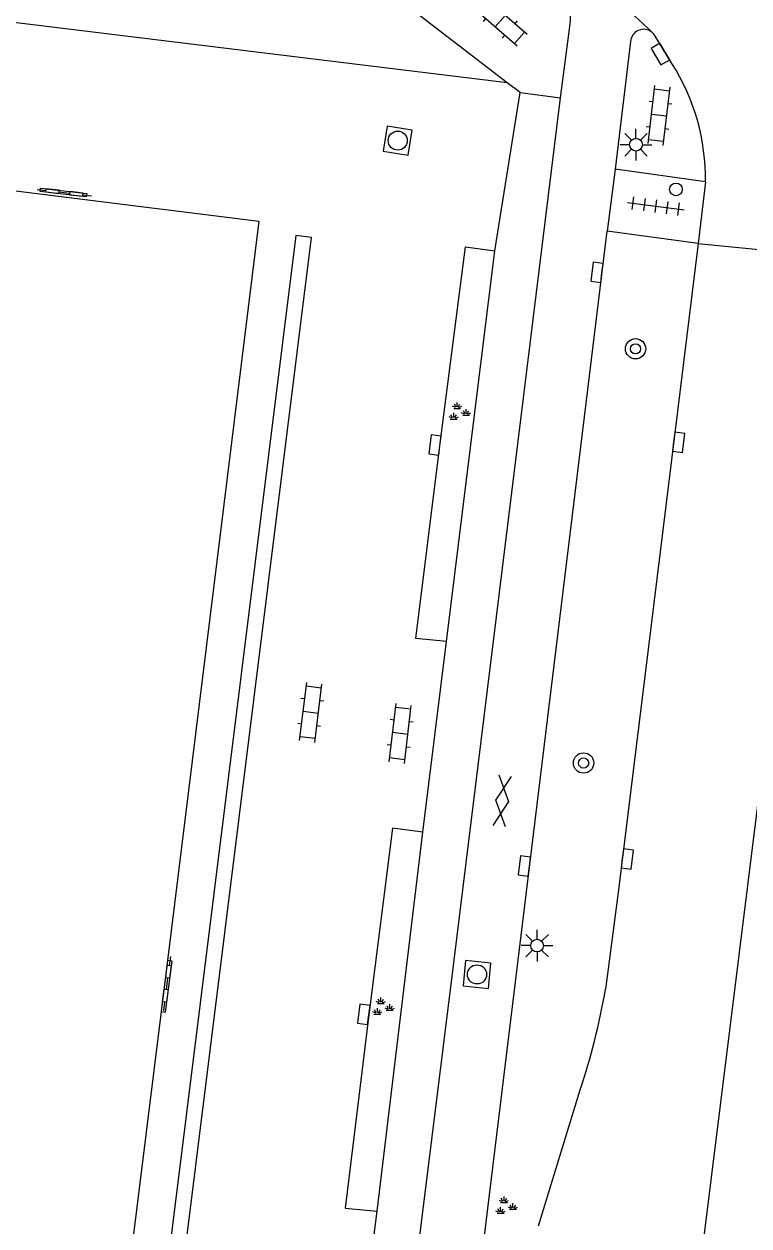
# Model space of a CAD drawing. Extents: x 131000 to 133014, y 396499 to 399001.
# Drawn here: x 131637.37 to 131665.85, y 397106.97 to 397154.21 of the extents above; entities that cross this region are included whole.
import ezdxf

# ---------------------------------------------------------------- set-up
doc = ezdxf.new("R2010")
doc.units = 0
for name, color, linetype in [('gg-bbg-hoofdgebouw', 7, 'Continuous'), ('gg-knt-verharding', 7, 'Continuous'), ('gt-grn-afwateringsgoot', 7, 'Continuous'), ('gt-grn-weggrens', 7, 'Continuous'), ('gt-symb-afwateringsgoot', 7, 'Continuous'), ('gt-symb-boom', 7, 'Continuous'), ('gt-symb-gesloten verharding', 7, 'Continuous'), ('gt-symb-groenvak', 7, 'Continuous'), ('gt-symb-klinker verharding', 7, 'Continuous'), ('gt-symb-kolk', 7, 'Continuous'), ('gt-symb-lichtmast', 7, 'Continuous'), ('gt-symb-rioolschacht', 7, 'Continuous'), ('gt-symb-tegel verharding', 7, 'Continuous'), ('gt-symb-verkeersregelinstallatiepaal', 7, 'Continuous')]:
    doc.layers.add(name, color=color, linetype=linetype)

# ---------------------------------------------------------------- blocks, each defined once
blk = doc.blocks.new('gt0-LMAST')
at = {"layer": 'gt-symb-lichtmast'}
for p, q in [((-0.005, 0.246), (-0.005, 0.621)), ((-0.182, 0.173), (-0.447, 0.438)), ((0.172, 0.173), (0.437, 0.438)), ((-0.255, -0.004), (-0.63, -0.004)), ((-0.182, -0.181), (-0.447, -0.446)), ((-0.005, -0.254), (-0.005, -0.629)), ((0.437, -0.446), (0.172, -0.181)), ((0.245, -0.004), (0.62, -0.004))]:
    blk.add_line(p, q, dxfattribs=at)
blk.add_circle((-0.005, -0.004), 0.25, dxfattribs=at)
blk = doc.blocks.new('gt0-KL1')
at = {"layer": 'gt-symb-klinker verharding'}
for p, q in [((-1.15, 0.3), (1.15, 0.3)), ((-1, -0.3), (-1, 0.3)), ((-0.5, 0.3), (-0.5, 0.45)), ((0, -0.3), (0, 0.3)), ((0.5, 0.3), (0.5, 0.45)), ((1, -0.3), (1, 0.3)), ((-1.15, -0.3), (1.15, -0.3)), ((-0.5, -0.45), (-0.5, -0.3)), ((0.5, -0.45), (0.5, -0.3))]:
    blk.add_line(p, q, dxfattribs=at)
blk = doc.blocks.new('gt0-KOLK')
at = {"layer": 'gt-symb-kolk'}
blk.add_lwpolyline([(0, 0), (0.375, 0), (0.375, 0.4), (-0.375, 0.4), (-0.375, 0), (0, 0)], dxfattribs=at)
blk = doc.blocks.new('gt0-VIPAAL')
at = {"layer": 'gt-symb-verkeersregelinstallatiepaal'}
blk.add_circle((0, 0), 0.25, dxfattribs=at)
blk = doc.blocks.new('gt0-GRVAK')
at = {"layer": 'gt-symb-groenvak'}
for p, q in [((-0.11, 0.189), (-0.228, 0.24)), ((-0.182, 0.153), (0.088, 0.153)), ((-0.091, 0.211), (-0.156, 0.322)), ((-0.047, 0.214), (-0.047, 0.393)), ((-0.004, 0.211), (0.061, 0.322)), ((0.015, 0.189), (0.133, 0.24)), ((0.262, -0.052), (0.197, 0.059)), ((0.305, -0.049), (0.305, 0.13)), ((0.349, -0.052), (0.414, 0.059)), ((-0.245, -0.228), (-0.363, -0.177)), ((-0.318, -0.264), (-0.047, -0.264)), ((-0.226, -0.206), (-0.291, -0.095)), ((-0.183, -0.203), (-0.183, -0.024)), ((-0.139, -0.206), (-0.074, -0.095)), ((-0.12, -0.228), (-0.002, -0.177)), ((0.243, -0.074), (0.125, -0.023)), ((0.17, -0.11), (0.441, -0.11)), ((0.368, -0.074), (0.486, -0.023))]:
    blk.add_line(p, q, dxfattribs=at)
blk = doc.blocks.new('gt0-BOOM')
at = {"layer": 'gt-symb-boom'}
for radius in [0.4, 0.2]:
    blk.add_circle((0, 0), radius, dxfattribs=at)
blk = doc.blocks.new('gt0-TEG1')
at = {"layer": 'gt-symb-tegel verharding'}
for p, q in [((-1.125, 0), (1.125, 0)), ((-0.9, -0.25), (-0.9, 0.25)), ((-0.45, -0.25), (-0.45, 0.25)), ((0, -0.25), (0, 0.25)), ((0.45, -0.25), (0.45, 0.25)), ((0.9, -0.25), (0.9, 0.25))]:
    blk.add_line(p, q, dxfattribs=at)
blk = doc.blocks.new('gt0-RS')
at = {"layer": 'gt-symb-rioolschacht'}
blk.add_lwpolyline([(-0.5, -0.5), (0.5, -0.5), (0.5, 0.5), (-0.5, 0.5)], close=True, dxfattribs=at)
blk.add_circle((0, 0), 0.375, dxfattribs=at)
blk = doc.blocks.new('gt0-GESVH1')
at = {"layer": 'gt-symb-gesloten verharding'}
for p, q in [((-0.992, -0.261), (0.008, 0.239)), ((0.008, -0.261), (-0.992, 0.239)), ((0.008, 0.239), (1.008, -0.261)), ((1.008, 0.239), (0.008, -0.261))]:
    blk.add_line(p, q, dxfattribs=at)
blk = doc.blocks.new('gt0-AFWGT_1')
at = {"layer": 'gt-symb-afwateringsgoot'}
for p, q in [((-1.076, 0), (-0.726, 0)), ((-0.225, 0), (0.225, 0)), ((0.725, 0), (1.075, 0))]:
    blk.add_line(p, q, dxfattribs=at)
for points in [[(-0.726, 0.075), (-0.225, 0.075), (-0.225, -0.075), (-0.726, -0.075)], [(0.225, 0.075), (0.725, 0.075), (0.725, -0.075), (0.225, -0.075)]]:
    blk.add_lwpolyline(points, close=True, dxfattribs=at)

msp = doc.modelspace()

# ---------------------------------------------------------------- linework, layer by layer
at = {"layer": 'gg-bbg-hoofdgebouw'}
for p, q in [((131642.999, 397117.403), (131642.751, 397115.402)), ((131642.751, 397115.402), (131640.218, 397094.939))]:
    msp.add_line(p, q, dxfattribs=at)
msp.add_lwpolyline([(131626.312, 397109.224), (131631.145, 397148.396), (131646.597, 397146.461), (131642.999, 397117.403)], dxfattribs=at)
at = {"layer": 'gg-knt-verharding'}
for p, q in [((131656.343, 397151.907), (131651.952, 397155.289)), ((131656.343, 397151.907), (131632.02, 397154.875)), ((131658.448, 397151.313), (131658.811, 397154.121)), ((131661.196, 397153.529), (131660.597, 397148.508)), ((131656.865, 397151.525), (131656.343, 397151.907)), ((131655.861, 397145.306), (131656.865, 397151.525)), ((131656.865, 397151.525), (131658.448, 397151.313)), ((131660.597, 397148.508), (131660.271, 397146.067)), ((131664.135, 397148.008), (131660.597, 397148.508)), ((131664.135, 397148.008), (131663.851, 397145.593)), ((131663.851, 397145.593), (131660.271, 397146.067)), ((131653.968, 397129.944), (131655.861, 397145.306)), ((131655, 397033.279), (131668.87, 397145.099)), ((131653.04, 397122.444), (131653.968, 397129.944)), ((131651.243, 397107.552), (131653.04, 397122.444)), ((131657.573, 397106.97), (131659.222, 397112.319)), ((131650.3, 397100.099), (131651.243, 397107.552))]:
    msp.add_line(p, q, dxfattribs=at)
for points in [[(131662.823, 397152.661), (131662.121, 397153.807), (131662.032, 397153.897)], [(131644.907, 397042.18), (131654.248, 397117.309), (131658.448, 397151.313)], [(131646.029, 397034.524), (131646.473, 397035.992), (131646.975, 397038.641), (131651.132, 397071.966), (131654.486, 397098.638), (131660.271, 397146.067)], [(131663.851, 397145.593), (131660.721, 397120.188), (131660.215, 397116.277)], [(131653.968, 397129.944), (131652.763, 397130.058), (131653.709, 397137.64), (131654.717, 397145.452), (131655.861, 397145.306)], [(131653.04, 397122.444), (131651.839, 397122.604), (131650.912, 397115.264), (131649.989, 397107.672), (131651.243, 397107.552)]]:
    msp.add_lwpolyline(points, dxfattribs=at)
for centre, radius, start, end in [((131656.067, 397154.524), 2.773, 351.6523, 58.7001), ((131652.395, 397144.26), 13.628, 45.0006, 60.6994), ((131661.712, 397153.491), 0.517, 51.7717, 175.7456), ((131655.793, 397148.167), 8.344, 358.9061, 32.5875), ((131631.343, 397121.417), 29.326, 341.9265, 349.9057)]:
    msp.add_arc(centre, radius, start, end, dxfattribs=at)
at = {"layer": 'gt-grn-afwateringsgoot'}
for points in [[(131637.996, 397147.634), (131638.012, 397147.769), (131639.827, 397147.553), (131639.812, 397147.424), (131637.996, 397147.634)], [(131648.663, 397145.819), (131648.046, 397145.898), (131637.843, 397064.001), (131638.456, 397063.934), (131648.663, 397145.819)], [(131642.751, 397115.402), (131642.925, 397115.379), (131643.18, 397117.38), (131642.999, 397117.403)]]:
    msp.add_lwpolyline(points, dxfattribs=at)
at = {"layer": 'gt-grn-weggrens'}
msp.add_line((131663.851, 397145.593), (131668.87, 397145.099), dxfattribs=at)

# ---------------------------------------------------------------- block references
at = {"layer": 'gt-symb-afwateringsgoot'}
for p, xscale, yscale, rotation in [((131638.946, 397147.591), 1.000058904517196, 1.0000589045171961, -6.689754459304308), ((131642.978, 397116.491), 1.0000331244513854, 1.0000331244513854, -97.26714512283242)]:
    msp.add_blockref('gt0-AFWGT_1', p, dxfattribs=dict(at, xscale=xscale, yscale=yscale, rotation=rotation))
at = {"layer": 'gt-symb-boom'}
for p in [(131661.392, 397141.45), (131659.352, 397125.167)]:
    msp.add_blockref('gt0-BOOM', p, dxfattribs=at)
at = {"layer": 'gt-symb-gesloten verharding', "rotation": 83.10945167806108}
msp.add_blockref('gt0-GESVH1', (131656.141, 397123.673), dxfattribs=at)
at = {"layer": 'gt-symb-groenvak'}
for p in [(131654.432, 397138.95), (131651.43, 397115.558), (131656.271, 397107.734)]:
    msp.add_blockref('gt0-GRVAK', p, dxfattribs=at)
at = {"layer": 'gt-symb-klinker verharding'}
for p, rotation in [((131656.075, 397154.328), 138.93264367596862), ((131662.315, 397150.623), 83.28012011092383), ((131648.631, 397127.156), 82.93185994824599), ((131652.145, 397126.326), 83.28012010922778)]:
    msp.add_blockref('gt0-KL1', p, dxfattribs=dict(at, rotation=rotation))
at = {"layer": 'gt-symb-kolk'}
for p, rotation in [((131662.542, 397153.135), 120.6689266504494), ((131660.073, 397144.432), 83.10945167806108), ((131653.709, 397137.64), 82.64762064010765), ((131662.89, 397137.795), -97.00425924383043), ((131657.22, 397121.094), 83.05258934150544), ((131660.872, 397121.42), -97.00425924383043), ((131650.912, 397115.264), 82.81812146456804)]:
    msp.add_blockref('gt0-KOLK', p, dxfattribs=dict(at, rotation=rotation))
at = {"layer": 'gt-symb-lichtmast'}
for p in [(131661.415, 397149.473), (131657.529, 397117.995)]:
    msp.add_blockref('gt0-LMAST', p, dxfattribs=at)
at = {"layer": 'gt-symb-rioolschacht'}
for p, rotation in [((131652.049, 397149.631), 171.0273733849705), ((131655.163, 397116.856), 84.14690869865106)]:
    msp.add_blockref('gt0-RS', p, dxfattribs=dict(at, rotation=rotation))
at = {"layer": 'gt-symb-tegel verharding', "rotation": -7.530253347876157}
msp.add_blockref('gt0-TEG1', (131662.191, 397147.056), dxfattribs=at)
at = {"layer": 'gt-symb-verkeersregelinstallatiepaal', "rotation": -7.299191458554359}
msp.add_blockref('gt0-VIPAAL', (131662.977, 397147.713), dxfattribs=at)

doc.saveas('drawing.dxf')
